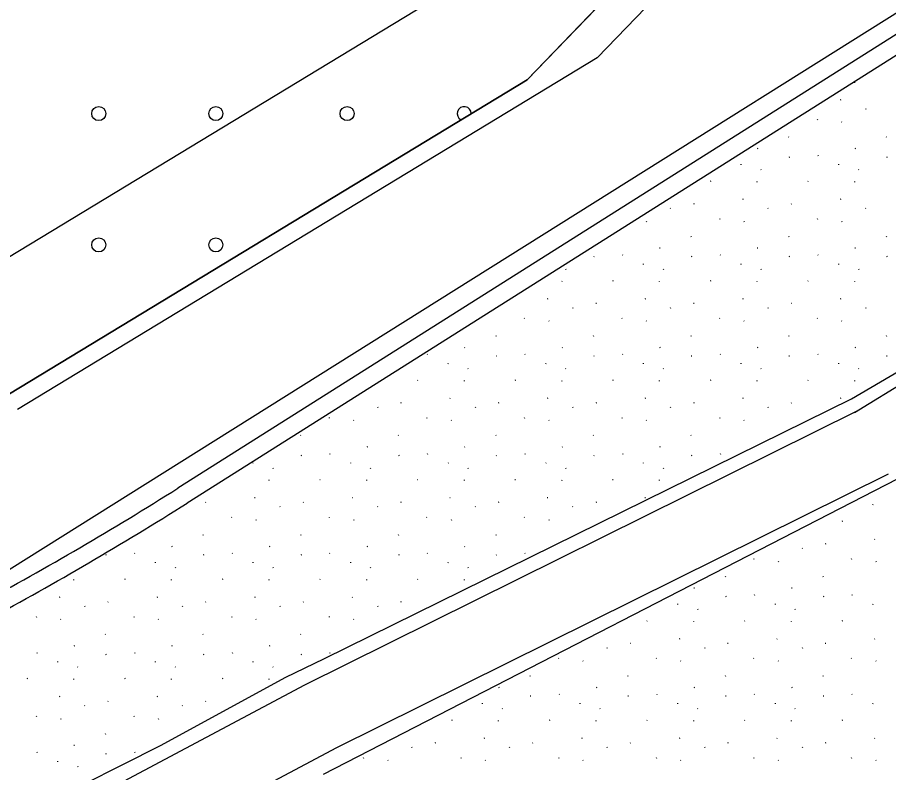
# Model space of a CAD drawing. Extents: x 419396 to 421519, y 4453567 to 4456767.
# Drawn here: x 420708 to 420782.3, y 4454973.9 to 4455038.3 of the extents above; entities that cross this region are included whole.
import ezdxf

# ---------------------------------------------------------------- set-up
doc = ezdxf.new("R2010")
doc.units = 0
for name, color, linetype in [('0_DÜZENLEME_1', 7, 'Continuous'), ('0_KADASTRO', 7, 'Continuous'), ('0_PLAN_ONAMA_İLAVE_SINIRI', 7, 'Continuous'), ('ADAKENARI1000', 7, 'Continuous'), ('F_YAPI_YAKLAŞMA', 7, 'Continuous'), ('KALDIRIM', 7, 'Continuous'), ('Level 33', 7, 'Continuous'), ('Level 41', 7, 'Continuous'), ('Level 62', 7, 'Continuous')]:
    doc.layers.add(name, color=color, linetype=linetype)

msp = doc.modelspace()

# ---------------------------------------------------------------- linework, layer by layer
at = {"layer": '0_DÜZENLEME_1'}
msp.add_line((420779.435, 4455004.599), (420832.536, 4455037.123), dxfattribs=at)
for points in [[(420622.209, 4454920.299), (420656.994, 4454941.198), (420732.504, 4454981.346), (420779.67, 4455004.729)], [(420626.95, 4454916.148), (420659.95, 4454935.974), (420735.246, 4454976.008), (420782.335, 4454999.353)]]:
    msp.add_lwpolyline(points, dxfattribs=at)
at = {"layer": '0_KADASTRO'}
msp.add_lwpolyline([(420652.359, 4454984.001), (420665.755, 4454988.47), (420707.293, 4455006.195), (420751.481, 4455032.994), (420769.069, 4455051.203), (420804.89, 4455072.7), (420840.78, 4455094.99), (420847.65, 4455100.22), (420853.39, 4455106.67), (420857.79, 4455114.1), (420861.99, 4455130.83), (420878.176, 4455427.467), (420710.4, 4455437.34), (420549.3, 4455446.81)], dxfattribs=at)
at = {"layer": '0_PLAN_ONAMA_İLAVE_SINIRI'}
msp.add_lwpolyline([(420601.252, 4454957.925), (420617.239, 4454960.762), (420629.431, 4454962.926), (420641.153, 4454965.808), (420656.635, 4454970.338), (420670.837, 4454975.076), (420704.347, 4454989.375), (420859.778, 4455086.901)], dxfattribs=at)
at = {"layer": 'ADAKENARI1000'}
for p, q in [((420769.069, 4455051.203), (420751.481, 4455032.994)), ((420751.481, 4455032.994), (420707.293, 4455006.195))]:
    msp.add_line(p, q, dxfattribs=at)
at = {"layer": 'F_YAPI_YAKLAŞMA'}
msp.add_line((420745.188, 4455040.873), (420702.715, 4455015.114), dxfattribs=at)
at = {"layer": 'KALDIRIM'}
for p, q in [((420765.641, 4455043.336), (420757.46, 4455034.866)), ((420757.46, 4455034.866), (420707.98, 4455004.858))]:
    msp.add_line(p, q, dxfattribs=at)
at = {"layer": 'Level 33'}
for centre in [(420714.918, 4455030.103), (420724.918, 4455030.103), (420736.119, 4455030.103), (420714.918, 4455018.902), (420724.918, 4455018.902)]:
    msp.add_circle(centre, 0.6, dxfattribs=at)
msp.add_arc((420746.119, 4455030.103), 0.6, 0.2934, 242.17763, dxfattribs=at)
at = {"layer": 'Level 41'}
for p, q in [((420779.458, 4455032.74), (420779.466, 4455032.792)), ((420778.257, 4455031.28), (420778.21, 4455031.258)), ((420780.372, 4455030.533), (420780.401, 4455030.489)), ((420776.238, 4455029.629), (420776.266, 4455029.586)), ((420778.327, 4455029.409), (420778.355, 4455029.365)), ((420773.802, 4455028.133), (420773.83, 4455028.09)), ((420782.134, 4455028.133), (420782.162, 4455028.09)), ((420771.181, 4455027.12), (420771.134, 4455027.097)), ((420779.513, 4455027.12), (420779.466, 4455027.097)), ((420773.884, 4455026.391), (420773.837, 4455026.368)), ((420776.292, 4455026.554), (420776.32, 4455026.51)), ((420782.216, 4455026.391), (420782.169, 4455026.368)), ((420769.76, 4455025.725), (420769.767, 4455025.776)), ((420778.092, 4455025.725), (420778.099, 4455025.776)), ((420771.433, 4455025.339), (420771.461, 4455025.296)), ((420779.765, 4455025.339), (420779.793, 4455025.296)), ((420767.161, 4455024.326), (420767.114, 4455024.303)), ((420771.126, 4455024.252), (420771.134, 4455024.303)), ((420775.493, 4455024.326), (420775.446, 4455024.303)), ((420779.458, 4455024.252), (420779.466, 4455024.303)), ((420769.925, 4455022.792), (420769.878, 4455022.769)), ((420778.257, 4455022.792), (420778.21, 4455022.769)), ((420763.708, 4455022.044), (420763.736, 4455022)), ((420765.734, 4455022.397), (420765.687, 4455022.374)), ((420772.04, 4455022.044), (420772.068, 4455022)), ((420774.066, 4455022.397), (420774.019, 4455022.374)), ((420780.372, 4455022.044), (420780.401, 4455022)), ((420767.906, 4455021.14), (420767.934, 4455021.097)), ((420776.238, 4455021.14), (420776.266, 4455021.097)), ((420761.662, 4455020.92), (420761.691, 4455020.876)), ((420769.995, 4455020.92), (420770.023, 4455020.876)), ((420778.327, 4455020.92), (420778.355, 4455020.876)), ((420765.47, 4455019.644), (420765.498, 4455019.601)), ((420773.802, 4455019.644), (420773.83, 4455019.601)), ((420782.134, 4455019.644), (420782.162, 4455019.601)), ((420759.628, 4455018.065), (420759.656, 4455018.022)), ((420762.848, 4455018.631), (420762.802, 4455018.608)), ((420767.96, 4455018.065), (420767.988, 4455018.022)), ((420771.181, 4455018.631), (420771.134, 4455018.608)), ((420776.292, 4455018.065), (420776.32, 4455018.022)), ((420779.513, 4455018.631), (420779.466, 4455018.608)), ((420757.219, 4455017.902), (420757.172, 4455017.879)), ((420761.427, 4455017.236), (420761.435, 4455017.287)), ((420765.551, 4455017.902), (420765.505, 4455017.879)), ((420769.76, 4455017.236), (420769.767, 4455017.287)), ((420773.884, 4455017.902), (420773.837, 4455017.879)), ((420778.092, 4455017.236), (420778.099, 4455017.287)), ((420782.216, 4455017.902), (420782.169, 4455017.879)), ((420754.769, 4455016.85), (420754.797, 4455016.807)), ((420763.101, 4455016.85), (420763.129, 4455016.807)), ((420771.433, 4455016.85), (420771.461, 4455016.807)), ((420779.765, 4455016.85), (420779.793, 4455016.807)), ((420754.462, 4455015.763), (420754.469, 4455015.814)), ((420758.829, 4455015.837), (420758.782, 4455015.814)), ((420762.794, 4455015.763), (420762.802, 4455015.814)), ((420767.161, 4455015.837), (420767.114, 4455015.814)), ((420771.126, 4455015.763), (420771.134, 4455015.814)), ((420775.493, 4455015.837), (420775.446, 4455015.814)), ((420779.458, 4455015.763), (420779.466, 4455015.814)), ((420753.26, 4455014.303), (420753.213, 4455014.28)), ((420761.592, 4455014.303), (420761.546, 4455014.28)), ((420769.925, 4455014.303), (420769.878, 4455014.28)), ((420778.257, 4455014.303), (420778.21, 4455014.28)), ((420757.401, 4455013.908), (420757.355, 4455013.885)), ((420765.734, 4455013.908), (420765.687, 4455013.885)), ((420774.066, 4455013.908), (420774.019, 4455013.885)), ((420755.376, 4455013.555), (420755.404, 4455013.511)), ((420763.708, 4455013.555), (420763.736, 4455013.511)), ((420772.04, 4455013.555), (420772.068, 4455013.511)), ((420780.372, 4455013.555), (420780.401, 4455013.511)), ((420751.241, 4455012.652), (420751.269, 4455012.608)), ((420753.33, 4455012.431), (420753.358, 4455012.387)), ((420759.573, 4455012.652), (420759.601, 4455012.608)), ((420761.662, 4455012.431), (420761.691, 4455012.387)), ((420767.906, 4455012.652), (420767.934, 4455012.608)), ((420769.995, 4455012.431), (420770.023, 4455012.387)), ((420776.238, 4455012.652), (420776.266, 4455012.608)), ((420778.327, 4455012.431), (420778.355, 4455012.387)), ((420748.805, 4455011.156), (420748.833, 4455011.112)), ((420757.137, 4455011.156), (420757.165, 4455011.112)), ((420765.47, 4455011.156), (420765.498, 4455011.112)), ((420773.802, 4455011.156), (420773.83, 4455011.112)), ((420782.134, 4455011.156), (420782.162, 4455011.112)), ((420746.184, 4455010.142), (420746.137, 4455010.119)), ((420754.516, 4455010.142), (420754.469, 4455010.119)), ((420762.848, 4455010.142), (420762.802, 4455010.119)), ((420771.181, 4455010.142), (420771.134, 4455010.119)), ((420779.513, 4455010.142), (420779.466, 4455010.119)), ((420742.963, 4455009.576), (420742.991, 4455009.533)), ((420748.887, 4455009.413), (420748.84, 4455009.39)), ((420751.296, 4455009.576), (420751.324, 4455009.533)), ((420757.219, 4455009.413), (420757.172, 4455009.39)), ((420759.628, 4455009.576), (420759.656, 4455009.533)), ((420765.551, 4455009.413), (420765.505, 4455009.39)), ((420767.96, 4455009.576), (420767.988, 4455009.533)), ((420773.884, 4455009.413), (420773.837, 4455009.39)), ((420776.292, 4455009.576), (420776.32, 4455009.533)), ((420782.216, 4455009.413), (420782.169, 4455009.39)), ((420744.763, 4455008.747), (420744.77, 4455008.799)), ((420746.436, 4455008.362), (420746.464, 4455008.318)), ((420753.095, 4455008.747), (420753.103, 4455008.799)), ((420754.769, 4455008.362), (420754.797, 4455008.318)), ((420761.427, 4455008.747), (420761.435, 4455008.799)), ((420763.101, 4455008.362), (420763.129, 4455008.318)), ((420769.76, 4455008.747), (420769.767, 4455008.799)), ((420771.433, 4455008.362), (420771.461, 4455008.318)), ((420778.092, 4455008.747), (420778.099, 4455008.799)), ((420779.765, 4455008.362), (420779.793, 4455008.318)), ((420742.164, 4455007.348), (420742.118, 4455007.325)), ((420746.13, 4455007.274), (420746.137, 4455007.325)), ((420750.497, 4455007.348), (420750.45, 4455007.325)), ((420754.462, 4455007.274), (420754.469, 4455007.325)), ((420758.829, 4455007.348), (420758.782, 4455007.325)), ((420762.794, 4455007.274), (420762.802, 4455007.325)), ((420767.161, 4455007.348), (420767.114, 4455007.325)), ((420771.126, 4455007.274), (420771.134, 4455007.325)), ((420775.493, 4455007.348), (420775.446, 4455007.325)), ((420779.458, 4455007.274), (420779.466, 4455007.325)), ((420740.737, 4455005.419), (420740.69, 4455005.396)), ((420744.928, 4455005.814), (420744.881, 4455005.791)), ((420749.069, 4455005.419), (420749.022, 4455005.396)), ((420753.26, 4455005.814), (420753.213, 4455005.791)), ((420757.401, 4455005.419), (420757.355, 4455005.396)), ((420761.592, 4455005.814), (420761.546, 4455005.791)), ((420765.734, 4455005.419), (420765.687, 4455005.396)), ((420769.925, 4455005.814), (420769.878, 4455005.791)), ((420774.066, 4455005.419), (420774.019, 4455005.396)), ((420778.257, 4455005.814), (420778.21, 4455005.791)), ((420738.711, 4455005.066), (420738.74, 4455005.022)), ((420747.044, 4455005.066), (420747.072, 4455005.022)), ((420755.376, 4455005.066), (420755.404, 4455005.022)), ((420763.708, 4455005.066), (420763.736, 4455005.022)), ((420772.04, 4455005.066), (420772.068, 4455005.022)), ((420734.577, 4455004.163), (420734.605, 4455004.119)), ((420736.666, 4455003.942), (420736.694, 4455003.899)), ((420742.909, 4455004.163), (420742.937, 4455004.119)), ((420744.998, 4455003.942), (420745.026, 4455003.899)), ((420751.241, 4455004.163), (420751.269, 4455004.119)), ((420753.33, 4455003.942), (420753.358, 4455003.899)), ((420759.573, 4455004.163), (420759.601, 4455004.119)), ((420761.662, 4455003.942), (420761.691, 4455003.899)), ((420767.906, 4455004.163), (420767.934, 4455004.119)), ((420769.995, 4455003.942), (420770.023, 4455003.899)), ((420732.141, 4455002.667), (420732.169, 4455002.623)), ((420740.473, 4455002.667), (420740.501, 4455002.623)), ((420748.805, 4455002.667), (420748.833, 4455002.623)), ((420757.137, 4455002.667), (420757.165, 4455002.623)), ((420765.47, 4455002.667), (420765.498, 4455002.623)), ((420732.223, 4455000.924), (420732.176, 4455000.901)), ((420734.631, 4455001.088), (420734.659, 4455001.044)), ((420737.852, 4455001.653), (420737.805, 4455001.63)), ((420740.555, 4455000.924), (420740.508, 4455000.901)), ((420742.963, 4455001.088), (420742.991, 4455001.044)), ((420746.184, 4455001.653), (420746.137, 4455001.63)), ((420748.887, 4455000.924), (420748.84, 4455000.901)), ((420751.296, 4455001.088), (420751.324, 4455001.044)), ((420754.516, 4455001.653), (420754.469, 4455001.63)), ((420757.219, 4455000.924), (420757.172, 4455000.901)), ((420759.628, 4455001.088), (420759.656, 4455001.044)), ((420762.848, 4455001.653), (420762.802, 4455001.63)), ((420765.551, 4455000.924), (420765.505, 4455000.901)), ((420767.96, 4455001.088), (420767.988, 4455001.044)), ((420728.099, 4455000.259), (420728.106, 4455000.31)), ((420736.431, 4455000.259), (420736.438, 4455000.31)), ((420744.763, 4455000.259), (420744.77, 4455000.31)), ((420753.095, 4455000.259), (420753.103, 4455000.31)), ((420761.427, 4455000.259), (420761.435, 4455000.31)), ((420729.772, 4454999.873), (420729.8, 4454999.829)), ((420738.104, 4454999.873), (420738.132, 4454999.829)), ((420746.436, 4454999.873), (420746.464, 4454999.829)), ((420754.769, 4454999.873), (420754.797, 4454999.829)), ((420763.101, 4454999.873), (420763.129, 4454999.829)), ((420729.465, 4454998.785), (420729.473, 4454998.836)), ((420733.832, 4454998.859), (420733.785, 4454998.836)), ((420737.797, 4454998.785), (420737.805, 4454998.836)), ((420742.164, 4454998.859), (420742.118, 4454998.836)), ((420746.13, 4454998.785), (420746.137, 4454998.836)), ((420750.497, 4454998.859), (420750.45, 4454998.836)), ((420754.462, 4454998.785), (420754.469, 4454998.836)), ((420758.829, 4454998.859), (420758.782, 4454998.836)), ((420762.794, 4454998.785), (420762.802, 4454998.836)), ((420728.264, 4454997.325), (420728.217, 4454997.302)), ((420736.596, 4454997.325), (420736.549, 4454997.302)), ((420744.928, 4454997.325), (420744.881, 4454997.302)), ((420753.26, 4454997.325), (420753.213, 4454997.302)), ((420761.592, 4454997.325), (420761.546, 4454997.302)), ((420722.047, 4454996.577), (420722.075, 4454996.534)), ((420724.073, 4454996.93), (420724.026, 4454996.907)), ((420730.379, 4454996.577), (420730.407, 4454996.534)), ((420732.405, 4454996.93), (420732.358, 4454996.907)), ((420738.711, 4454996.577), (420738.74, 4454996.534)), ((420740.737, 4454996.93), (420740.69, 4454996.907)), ((420747.044, 4454996.577), (420747.072, 4454996.534)), ((420749.069, 4454996.93), (420749.022, 4454996.907)), ((420755.376, 4454996.577), (420755.404, 4454996.534)), ((420757.401, 4454996.93), (420757.355, 4454996.907)), ((420781.011, 4454996.708), (420781.019, 4454996.76)), ((420726.245, 4454995.674), (420726.273, 4454995.63)), ((420728.334, 4454995.454), (420728.362, 4454995.41)), ((420734.577, 4454995.674), (420734.605, 4454995.63)), ((420736.666, 4454995.454), (420736.694, 4454995.41)), ((420742.909, 4454995.674), (420742.937, 4454995.63)), ((420744.998, 4454995.454), (420745.026, 4454995.41)), ((420751.241, 4454995.674), (420751.269, 4454995.63)), ((420753.33, 4454995.454), (420753.358, 4454995.41)), ((420778.413, 4454995.309), (420778.366, 4454995.286)), ((420723.809, 4454994.178), (420723.837, 4454994.134)), ((420732.141, 4454994.178), (420732.169, 4454994.134)), ((420740.473, 4454994.178), (420740.501, 4454994.134)), ((420748.805, 4454994.178), (420748.833, 4454994.134)), ((420781.176, 4454993.775), (420781.129, 4454993.752)), ((420721.187, 4454993.165), (420721.141, 4454993.142)), ((420729.52, 4454993.165), (420729.473, 4454993.142)), ((420737.852, 4454993.165), (420737.805, 4454993.142)), ((420746.184, 4454993.165), (420746.137, 4454993.142)), ((420774.96, 4454993.027), (420774.988, 4454992.983)), ((420776.985, 4454993.38), (420776.938, 4454993.357)), ((420715.558, 4454992.436), (420715.511, 4454992.413)), ((420717.967, 4454992.599), (420717.995, 4454992.555)), ((420723.89, 4454992.436), (420723.844, 4454992.413)), ((420726.299, 4454992.599), (420726.327, 4454992.555)), ((420732.223, 4454992.436), (420732.176, 4454992.413)), ((420734.631, 4454992.599), (420734.659, 4454992.555)), ((420740.555, 4454992.436), (420740.508, 4454992.413)), ((420742.963, 4454992.599), (420742.991, 4454992.555)), ((420748.887, 4454992.436), (420748.84, 4454992.413)), ((420751.296, 4454992.599), (420751.324, 4454992.555)), ((420770.825, 4454992.124), (420770.853, 4454992.08)), ((420779.157, 4454992.124), (420779.185, 4454992.08)), ((420719.766, 4454991.77), (420719.774, 4454991.821)), ((420721.44, 4454991.384), (420721.468, 4454991.34)), ((420728.099, 4454991.77), (420728.106, 4454991.821)), ((420729.772, 4454991.384), (420729.8, 4454991.34)), ((420736.431, 4454991.77), (420736.438, 4454991.821)), ((420738.104, 4454991.384), (420738.132, 4454991.34)), ((420744.763, 4454991.77), (420744.77, 4454991.821)), ((420746.436, 4454991.384), (420746.464, 4454991.34)), ((420772.914, 4454991.903), (420772.942, 4454991.86)), ((420781.246, 4454991.903), (420781.274, 4454991.86)), ((420768.389, 4454990.628), (420768.417, 4454990.584)), ((420776.721, 4454990.628), (420776.749, 4454990.584)), ((420712.801, 4454990.296), (420712.808, 4454990.348)), ((420717.168, 4454990.371), (420717.121, 4454990.348)), ((420721.133, 4454990.296), (420721.141, 4454990.348)), ((420725.5, 4454990.371), (420725.453, 4454990.348)), ((420729.465, 4454990.296), (420729.473, 4454990.348)), ((420733.832, 4454990.371), (420733.785, 4454990.348)), ((420737.797, 4454990.296), (420737.805, 4454990.348)), ((420742.164, 4454990.371), (420742.118, 4454990.348)), ((420746.13, 4454990.296), (420746.137, 4454990.348)), ((420765.768, 4454989.614), (420765.721, 4454989.591)), ((420770.879, 4454989.049), (420770.907, 4454989.005)), ((420774.1, 4454989.614), (420774.053, 4454989.591)), ((420779.212, 4454989.049), (420779.24, 4454989.005)), ((420711.599, 4454988.836), (420711.552, 4454988.814)), ((420715.74, 4454988.441), (420715.694, 4454988.419)), ((420719.931, 4454988.836), (420719.885, 4454988.814)), ((420724.073, 4454988.441), (420724.026, 4454988.419)), ((420728.264, 4454988.836), (420728.217, 4454988.814)), ((420732.405, 4454988.441), (420732.358, 4454988.419)), ((420736.596, 4454988.836), (420736.549, 4454988.814)), ((420740.737, 4454988.441), (420740.69, 4454988.419)), ((420768.471, 4454988.885), (420768.424, 4454988.862)), ((420776.803, 4454988.885), (420776.756, 4454988.862)), ((420713.715, 4454988.089), (420713.743, 4454988.045)), ((420722.047, 4454988.089), (420722.075, 4454988.045)), ((420730.379, 4454988.089), (420730.407, 4454988.045)), ((420738.711, 4454988.089), (420738.74, 4454988.045)), ((420764.347, 4454988.22), (420764.354, 4454988.271)), ((420766.02, 4454987.834), (420766.048, 4454987.79)), ((420772.679, 4454988.22), (420772.686, 4454988.271)), ((420774.352, 4454987.834), (420774.38, 4454987.79)), ((420781.011, 4454988.22), (420781.019, 4454988.271)), ((420709.58, 4454987.185), (420709.608, 4454987.142)), ((420711.669, 4454986.965), (420711.697, 4454986.921)), ((420717.912, 4454987.185), (420717.94, 4454987.142)), ((420720.001, 4454986.965), (420720.03, 4454986.921)), ((420726.245, 4454987.185), (420726.273, 4454987.142)), ((420728.334, 4454986.965), (420728.362, 4454986.921)), ((420734.577, 4454987.185), (420734.605, 4454987.142)), ((420736.666, 4454986.965), (420736.694, 4454986.921)), ((420761.748, 4454986.82), (420761.701, 4454986.797)), ((420765.713, 4454986.746), (420765.721, 4454986.797)), ((420770.08, 4454986.82), (420770.034, 4454986.797)), ((420774.046, 4454986.746), (420774.053, 4454986.797)), ((420778.413, 4454986.82), (420778.366, 4454986.797)), ((420715.476, 4454985.689), (420715.504, 4454985.646)), ((420723.809, 4454985.689), (420723.837, 4454985.646)), ((420732.141, 4454985.689), (420732.169, 4454985.646)), ((420712.855, 4454984.676), (420712.808, 4454984.653)), ((420721.187, 4454984.676), (420721.141, 4454984.653)), ((420729.52, 4454984.676), (420729.473, 4454984.653)), ((420760.321, 4454984.891), (420760.274, 4454984.868)), ((420764.512, 4454985.286), (420764.465, 4454985.263)), ((420768.653, 4454984.891), (420768.606, 4454984.868)), ((420772.844, 4454985.286), (420772.797, 4454985.263)), ((420776.985, 4454984.891), (420776.938, 4454984.868)), ((420781.176, 4454985.286), (420781.129, 4454985.263)), ((420709.635, 4454984.11), (420709.663, 4454984.066)), ((420715.558, 4454983.947), (420715.511, 4454983.924)), ((420717.967, 4454984.11), (420717.995, 4454984.066)), ((420723.89, 4454983.947), (420723.844, 4454983.924)), ((420726.299, 4454984.11), (420726.327, 4454984.066)), ((420732.223, 4454983.947), (420732.176, 4454983.924)), ((420734.631, 4454984.11), (420734.659, 4454984.066)), ((420758.295, 4454984.538), (420758.323, 4454984.495)), ((420766.627, 4454984.538), (420766.656, 4454984.495)), ((420774.96, 4454984.538), (420774.988, 4454984.495)), ((420711.434, 4454983.281), (420711.442, 4454983.332)), ((420719.766, 4454983.281), (420719.774, 4454983.332)), ((420728.099, 4454983.281), (420728.106, 4454983.332)), ((420754.161, 4454983.635), (420754.189, 4454983.591)), ((420756.25, 4454983.415), (420756.278, 4454983.371)), ((420762.493, 4454983.635), (420762.521, 4454983.591)), ((420764.582, 4454983.415), (420764.61, 4454983.371)), ((420770.825, 4454983.635), (420770.853, 4454983.591)), ((420772.914, 4454983.415), (420772.942, 4454983.371)), ((420779.157, 4454983.635), (420779.185, 4454983.591)), ((420781.246, 4454983.415), (420781.274, 4454983.371)), ((420713.108, 4454982.895), (420713.136, 4454982.852)), ((420721.44, 4454982.895), (420721.468, 4454982.852)), ((420729.772, 4454982.895), (420729.8, 4454982.852)), ((420708.836, 4454981.882), (420708.789, 4454981.859)), ((420712.801, 4454981.808), (420712.808, 4454981.859)), ((420717.168, 4454981.882), (420717.121, 4454981.859)), ((420721.133, 4454981.808), (420721.141, 4454981.859)), ((420725.5, 4454981.882), (420725.453, 4454981.859)), ((420729.465, 4454981.808), (420729.473, 4454981.859)), ((420751.725, 4454982.139), (420751.753, 4454982.095)), ((420760.057, 4454982.139), (420760.085, 4454982.095)), ((420768.389, 4454982.139), (420768.417, 4454982.095)), ((420776.721, 4454982.139), (420776.749, 4454982.095)), ((420749.103, 4454981.126), (420749.057, 4454981.103)), ((420757.436, 4454981.126), (420757.389, 4454981.103)), ((420765.768, 4454981.126), (420765.721, 4454981.103)), ((420774.1, 4454981.126), (420774.053, 4454981.103)), ((420711.599, 4454980.348), (420711.552, 4454980.325)), ((420719.931, 4454980.348), (420719.885, 4454980.325)), ((420751.806, 4454980.397), (420751.76, 4454980.374)), ((420754.215, 4454980.56), (420754.243, 4454980.516)), ((420760.139, 4454980.397), (420760.092, 4454980.374)), ((420762.547, 4454980.56), (420762.575, 4454980.516)), ((420768.471, 4454980.397), (420768.424, 4454980.374)), ((420770.879, 4454980.56), (420770.907, 4454980.516)), ((420776.803, 4454980.397), (420776.756, 4454980.374)), ((420779.212, 4454980.56), (420779.24, 4454980.516)), ((420713.715, 4454979.6), (420713.743, 4454979.556)), ((420715.74, 4454979.953), (420715.694, 4454979.93)), ((420722.047, 4454979.6), (420722.075, 4454979.556)), ((420724.073, 4454979.953), (420724.026, 4454979.93)), ((420747.682, 4454979.731), (420747.69, 4454979.782)), ((420756.015, 4454979.731), (420756.022, 4454979.782)), ((420764.347, 4454979.731), (420764.354, 4454979.782)), ((420772.679, 4454979.731), (420772.686, 4454979.782)), ((420781.011, 4454979.731), (420781.019, 4454979.782)), ((420709.58, 4454978.696), (420709.608, 4454978.653)), ((420717.912, 4454978.696), (420717.94, 4454978.653)), ((420749.356, 4454979.345), (420749.384, 4454979.301)), ((420757.688, 4454979.345), (420757.716, 4454979.301)), ((420766.02, 4454979.345), (420766.048, 4454979.301)), ((420774.352, 4454979.345), (420774.38, 4454979.301)), ((420711.669, 4454978.476), (420711.697, 4454978.432)), ((420720.001, 4454978.476), (420720.03, 4454978.432)), ((420745.084, 4454978.332), (420745.037, 4454978.309)), ((420749.049, 4454978.257), (420749.057, 4454978.309)), ((420753.416, 4454978.332), (420753.369, 4454978.309)), ((420757.381, 4454978.257), (420757.389, 4454978.309)), ((420761.748, 4454978.332), (420761.701, 4454978.309)), ((420765.713, 4454978.257), (420765.721, 4454978.309)), ((420770.08, 4454978.332), (420770.034, 4454978.309)), ((420774.046, 4454978.257), (420774.053, 4454978.309)), ((420778.413, 4454978.332), (420778.366, 4454978.309)), ((420715.476, 4454977.2), (420715.504, 4454977.157)), ((420743.656, 4454976.402), (420743.61, 4454976.38)), ((420747.847, 4454976.797), (420747.801, 4454976.775)), ((420751.989, 4454976.402), (420751.942, 4454976.38)), ((420756.18, 4454976.797), (420756.133, 4454976.775)), ((420760.321, 4454976.402), (420760.274, 4454976.38)), ((420764.512, 4454976.797), (420764.465, 4454976.775)), ((420768.653, 4454976.402), (420768.606, 4454976.38)), ((420772.844, 4454976.797), (420772.797, 4454976.775)), ((420776.985, 4454976.402), (420776.938, 4454976.38)), ((420781.176, 4454976.797), (420781.129, 4454976.775)), ((420712.855, 4454976.187), (420712.808, 4454976.164)), ((420741.631, 4454976.05), (420741.659, 4454976.006)), ((420749.963, 4454976.05), (420749.991, 4454976.006)), ((420758.295, 4454976.05), (420758.323, 4454976.006)), ((420766.627, 4454976.05), (420766.656, 4454976.006)), ((420774.96, 4454976.05), (420774.988, 4454976.006)), ((420709.635, 4454975.621), (420709.663, 4454975.578)), ((420715.558, 4454975.458), (420715.511, 4454975.435)), ((420717.967, 4454975.621), (420717.995, 4454975.578)), ((420737.496, 4454975.146), (420737.524, 4454975.103)), ((420739.585, 4454974.926), (420739.613, 4454974.882)), ((420745.828, 4454975.146), (420745.856, 4454975.103)), ((420747.917, 4454974.926), (420747.946, 4454974.882)), ((420754.161, 4454975.146), (420754.189, 4454975.103)), ((420756.25, 4454974.926), (420756.278, 4454974.882)), ((420762.493, 4454975.146), (420762.521, 4454975.103)), ((420764.582, 4454974.926), (420764.61, 4454974.882)), ((420770.825, 4454975.146), (420770.853, 4454975.103)), ((420772.914, 4454974.926), (420772.942, 4454974.882)), ((420779.157, 4454975.146), (420779.185, 4454975.103)), ((420781.246, 4454974.926), (420781.274, 4454974.882)), ((420711.434, 4454974.792), (420711.442, 4454974.843)), ((420713.108, 4454974.406), (420713.136, 4454974.363))]:
    msp.add_line(p, q, dxfattribs=at)
at = {"layer": 'Level 62'}
for p, q in [((420897.099, 4455108.918), (420721.665, 4454998.133)), ((420897.899, 4455107.65), (420722.466, 4454996.864)), ((420734.193, 4454983.602), (420779.192, 4455005.75)), ((420793.731, 4455004.397), (420734.089, 4454973.696))]:
    msp.add_line(p, q, dxfattribs=at)
for points in [[(420779.192, 4455005.75), (420783.292, 4455008.189), (420786.53, 4455009.703), (420790.27, 4455011.446), (420792.37, 4455013.084), (420794.46, 4455014.603), (420800.532, 4455018.524)], [(420626.677, 4454924.934), (420628.562, 4454925.861), (420634.246, 4454929.179), (420641.966, 4454934.049), (420649.524, 4454938.928), (420657.087, 4454943.657), (420664.367, 4454947.122), (420674.096, 4454951.98), (420684.827, 4454957.575), (420695.543, 4454963.415), (420710.325, 4454971.203), (420720.252, 4454976.214), (420730.841, 4454981.966), (420734.193, 4454983.602)]]:
    msp.add_lwpolyline(points, dxfattribs=at)
for radius in [284.5, 286]:
    msp.add_arc((420569.758, 4455238.683), radius, 298.33183, 302.27233, dxfattribs=at)

doc.saveas('drawing.dxf')
